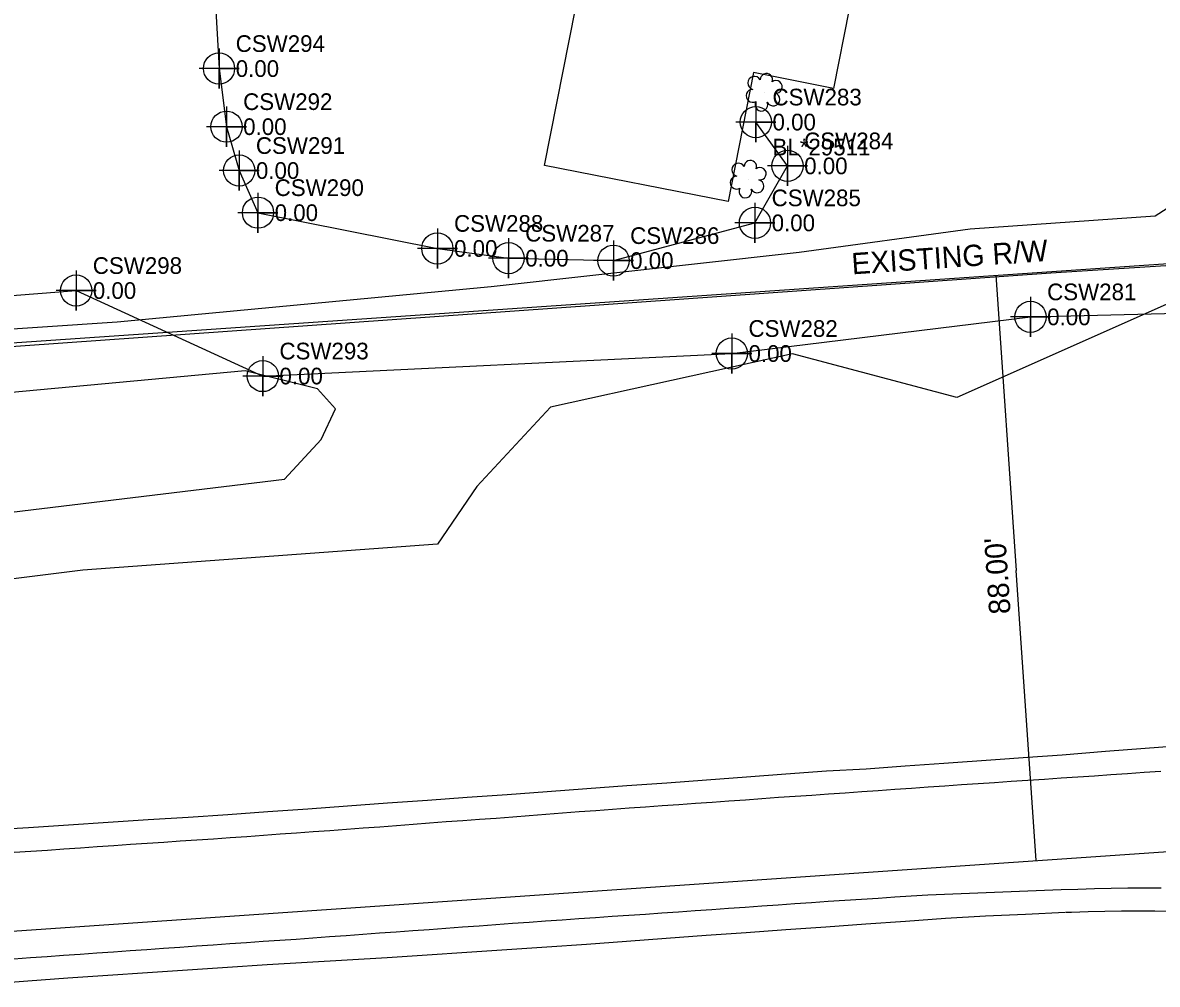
# Model space of a CAD drawing. Extents: x 1182322 to 1186765, y 572295 to 575411.
# Drawn here: x 1184355.7 to 1184525.8, y 574354.3 to 574498.5 of the extents above; entities that cross this region are included whole.
import ezdxf

# ---------------------------------------------------------------- set-up
doc = ezdxf.new("R2010")
doc.units = 0
for name, color, linetype in [('COGO Default Chain', 7, 'Continuous'), ('Exist Building', 7, 'Continuous'), ('Exist Horizontal Alignment', 7, 'Continuous'), ('Exist Other Culture Fence Line', 7, 'Continuous'), ('Exist Right of Way Line', 7, 'Continuous'), ('Exist Right of Way Line Text', 7, 'Continuous'), ('Exist Right of Way Width CELL', 7, 'Continuous'), ('Exist Roads EOP', 7, 'Continuous'), ('Exist Roads EOT', 7, 'Continuous'), ('Exist Utilities Power UG Cable SUE LOS B', 7, 'Continuous'), ('Exist Utilities Power UG Cable SUE LOS B Cogo Comment', 7, 'Continuous'), ('Exist Utilities Power UG Cable SUE LOS B Cogo Elevation', 7, 'Continuous'), ('Exist Utilities Power UG Cable SUE LOS B Cogo Number', 7, 'Continuous'), ('Exist Utilities Power UG Cable SUE LOS B Cogo Point CELL', 7, 'Continuous'), ('Exist Utilities Water UG Line SUE LOS B', 7, 'Continuous'), ('Exist Utilities Water UG Line SUE LOS B Cogo Elevation', 7, 'Continuous'), ('Exist Utilities Water UG Line SUE LOS B Cogo Number', 7, 'Continuous'), ('Exist Utilities Water UG Line SUE LOS B Cogo Point CELL', 7, 'Continuous'), ('Exist Vegetation Shrub CELL', 7, 'Continuous'), ('Exist Vegetation Woods Line', 7, 'Continuous')]:
    doc.layers.add(name, color=color, linetype=linetype)

msp = doc.modelspace()

# ---------------------------------------------------------------- linework, layer by layer
at = {"layer": 'COGO Default Chain'}
msp.add_line((1184293.8, 574358.09), (1184784.76, 574391.88), dxfattribs=at)
at = {"layer": 'Exist Building'}
msp.add_lwpolyline([(1184433.96, 574477.08), (1184448.89, 574552.66), (1184476.21, 574547.26), (1184467.45, 574502.92), (1184479.62, 574500.51), (1184477.27, 574488.62), (1184465.3, 574490.98), (1184461.48, 574471.65)], close=True, dxfattribs=at)
at = {"layer": 'Exist Horizontal Alignment'}
msp.add_line((1184293.8, 574358.09), (1184784.76, 574391.88), dxfattribs=at)
at = {"layer": 'Exist Other Culture Fence Line'}
msp.add_lwpolyline([(1184564.74, 574464.43), (1184509.85, 574460.91), (1184305.97, 574446.46)], dxfattribs=at)
at = {"layer": 'Exist Right of Way Line'}
msp.add_line((1184287.76, 574445.88), (1184660.61, 574471.54), dxfattribs=at)
at = {"layer": 'Exist Right of Way Width CELL'}
for p in [(1184501.63, 574460.6), (1184507.67, 574372.81)]:
    msp.add_line(p, (1184504.68, 574416.33), dxfattribs=at)
at = {"layer": 'Exist Roads EOP'}
for points in [[(1184350.62, 574377.42), (1184356.61, 574377.8), (1184362.59, 574378.18), (1184368.57, 574378.57), (1184374.55, 574378.96), (1184380.53, 574379.35), (1184386.51, 574379.75), (1184392.49, 574380.17), (1184398.47, 574380.6), (1184404.45, 574381.03), (1184410.43, 574381.46), (1184416.41, 574381.89), (1184422.39, 574382.32), (1184428.37, 574382.74), (1184434.35, 574383.17), (1184440.32, 574383.61), (1184446.3, 574384.05), (1184452.28, 574384.49), (1184458.26, 574384.93), (1184464.24, 574385.37), (1184470.16, 574385.8), (1184476.22, 574386.25), (1184482.18, 574386.59), (1184488.04, 574387.02), (1184493.81, 574387.44), (1184501.56, 574387.97), (1184506.4, 574388.32), (1184511.54, 574388.69), (1184518.04, 574389.24), (1184524.02, 574389.68), (1184530, 574390.11)], [(1184512.03, 574365.01), (1184506.05, 574364.74), (1184500.06, 574364.46), (1184494.08, 574364.11), (1184488.1, 574363.67), (1184482.12, 574363.26), (1184476.14, 574362.84), (1184470.16, 574362.43), (1184464.18, 574362), (1184458.2, 574361.56), (1184452.22, 574361.12), (1184446.25, 574360.68), (1184440.27, 574360.25), (1184434.29, 574359.84), (1184428.31, 574359.43), (1184422.33, 574359.03), (1184416.35, 574358.62), (1184410.36, 574358.24), (1184404.38, 574357.88), (1184398.4, 574357.52), (1184392.41, 574357.17), (1184386.43, 574356.8), (1184380.45, 574356.39), (1184374.47, 574355.99), (1184368.49, 574355.58), (1184362.5, 574355.17), (1184356.52, 574354.74), (1184350.55, 574354.26)], [(1184527.97, 574365.17), (1184525.47, 574365.21), (1184522.97, 574365.22), (1184520.47, 574365.22), (1184517.98, 574365.18), (1184515.48, 574365.12), (1184512.98, 574365.04), (1184512.11, 574365.01)]]:
    msp.add_lwpolyline(points, dxfattribs=at)
at = {"layer": 'Exist Roads EOT'}
for points in [[(1184354.46, 574374.06), (1184356.95, 574374.23), (1184359.44, 574374.4), (1184361.93, 574374.57), (1184364.42, 574374.74), (1184366.91, 574374.92), (1184369.41, 574375.09), (1184371.9, 574375.26), (1184374.39, 574375.42), (1184376.88, 574375.59), (1184379.37, 574375.76), (1184381.86, 574375.93), (1184384.36, 574376.1), (1184386.85, 574376.27), (1184389.34, 574376.45), (1184391.83, 574376.63), (1184394.32, 574376.81), (1184396.81, 574376.98), (1184399.3, 574377.16), (1184401.8, 574377.35), (1184404.29, 574377.53), (1184406.78, 574377.71), (1184409.27, 574377.9), (1184411.76, 574378.09), (1184414.25, 574378.28), (1184416.74, 574378.47), (1184419.23, 574378.66), (1184421.72, 574378.84), (1184424.21, 574379.02), (1184426.7, 574379.2), (1184429.19, 574379.39), (1184431.68, 574379.58), (1184434.17, 574379.78), (1184436.66, 574379.97), (1184439.16, 574380.16), (1184441.65, 574380.35), (1184444.14, 574380.53), (1184446.63, 574380.72), (1184449.12, 574380.9), (1184451.61, 574381.08), (1184454.1, 574381.25), (1184456.59, 574381.43), (1184459.08, 574381.6), (1184461.58, 574381.78), (1184464.07, 574381.95), (1184466.56, 574382.12), (1184469.05, 574382.3), (1184471.54, 574382.47), (1184474.03, 574382.64), (1184476.53, 574382.81), (1184479.02, 574382.99), (1184481.51, 574383.16), (1184484, 574383.33), (1184486.49, 574383.51), (1184488.98, 574383.68), (1184491.47, 574383.85), (1184493.97, 574384.02), (1184496.46, 574384.2), (1184498.95, 574384.37), (1184501.44, 574384.53), (1184503.93, 574384.7), (1184506.43, 574384.87), (1184508.92, 574385.03), (1184511.41, 574385.2), (1184513.9, 574385.37), (1184516.39, 574385.54), (1184518.88, 574385.71), (1184521.38, 574385.89), (1184523.87, 574386.07), (1184526.36, 574386.24)], [(1184526.38, 574368.69), (1184523.88, 574368.69), (1184521.39, 574368.66), (1184518.89, 574368.62), (1184516.39, 574368.56), (1184513.9, 574368.5), (1184511.4, 574368.42), (1184508.91, 574368.34), (1184506.41, 574368.25), (1184503.92, 574368.15), (1184501.42, 574368.05), (1184498.93, 574367.94), (1184496.43, 574367.84), (1184493.94, 574367.73), (1184491.44, 574367.62), (1184488.95, 574367.47), (1184486.46, 574367.31), (1184483.96, 574367.15), (1184481.47, 574366.99), (1184478.98, 574366.83), (1184476.49, 574366.67), (1184473.99, 574366.5), (1184471.5, 574366.33), (1184469.01, 574366.15), (1184466.52, 574365.97), (1184464.03, 574365.79), (1184461.54, 574365.62), (1184459.05, 574365.44), (1184456.55, 574365.27), (1184454.06, 574365.1), (1184451.57, 574364.92), (1184449.08, 574364.75), (1184446.59, 574364.58), (1184444.1, 574364.41), (1184441.6, 574364.24), (1184439.11, 574364.07), (1184436.62, 574363.89), (1184434.13, 574363.72), (1184431.64, 574363.54), (1184429.15, 574363.36), (1184426.66, 574363.18), (1184424.16, 574362.99), (1184421.67, 574362.81), (1184419.18, 574362.63), (1184416.69, 574362.45), (1184414.2, 574362.27), (1184411.71, 574362.09), (1184409.22, 574361.91), (1184406.73, 574361.72), (1184404.24, 574361.54), (1184401.75, 574361.36), (1184399.25, 574361.18), (1184396.76, 574361), (1184394.27, 574360.83), (1184391.78, 574360.66), (1184389.29, 574360.48), (1184386.8, 574360.31), (1184384.3, 574360.13), (1184381.81, 574359.96), (1184379.32, 574359.79), (1184376.83, 574359.61), (1184374.34, 574359.44), (1184371.85, 574359.27), (1184369.35, 574359.09), (1184366.86, 574358.92), (1184364.37, 574358.74), (1184361.88, 574358.57), (1184359.39, 574358.4), (1184356.9, 574358.22), (1184354.4, 574358.05)]]:
    msp.add_lwpolyline(points, dxfattribs=at)
at = {"layer": 'Exist Utilities Power UG Cable SUE LOS B'}
msp.add_lwpolyline([(1184213.38, 574550.48), (1184228.73, 574549.44), (1184262.82, 574554.39), (1184296.14, 574562.84), (1184323.59, 574566.73), (1184346.15, 574571.57), (1184359.46, 574571.38), (1184366.68, 574564.41), (1184370.65, 574559.2), (1184384.11, 574510.71), (1184385.17, 574491.59), (1184386.29, 574482.88), (1184388.2, 574476.3), (1184391.01, 574469.98), (1184417.9, 574464.62), (1184428.57, 574463.15), (1184444.3, 574462.79), (1184465.51, 574468.45), (1184470.39, 574477), (1184465.64, 574483.57)], dxfattribs=at)
at = {"layer": 'Exist Utilities Power UG Cable SUE LOS B Cogo Point CELL'}
for points in [[(1184385.17, 574494.59), (1184385.17, 574488.59), (1184385.17, 574491.59), (1184388.17, 574491.59), (1184382.17, 574491.59)], [(1184386.29, 574485.88), (1184386.29, 574479.88), (1184386.29, 574482.88), (1184389.29, 574482.88), (1184383.29, 574482.88)], [(1184465.64, 574486.57), (1184465.64, 574480.57), (1184465.64, 574483.57), (1184468.64, 574483.57), (1184462.64, 574483.57)], [(1184388.2, 574479.3), (1184388.2, 574473.3), (1184388.2, 574476.3), (1184391.2, 574476.3), (1184385.2, 574476.3)], [(1184470.39, 574480), (1184470.39, 574474), (1184470.39, 574477), (1184473.39, 574477), (1184467.39, 574477)], [(1184391.01, 574472.98), (1184391.01, 574466.98), (1184391.01, 574469.98), (1184394.01, 574469.98), (1184388.01, 574469.98)], [(1184465.51, 574471.45), (1184465.51, 574465.45), (1184465.51, 574468.45), (1184468.51, 574468.45), (1184462.51, 574468.45)], [(1184417.9, 574467.62), (1184417.9, 574461.62), (1184417.9, 574464.62), (1184420.9, 574464.62), (1184414.9, 574464.62)], [(1184428.57, 574466.15), (1184428.57, 574460.15), (1184428.57, 574463.15), (1184431.57, 574463.15), (1184425.57, 574463.15)], [(1184444.3, 574465.79), (1184444.3, 574459.79), (1184444.3, 574462.79), (1184447.3, 574462.79), (1184441.3, 574462.79)]]:
    msp.add_lwpolyline(points, dxfattribs=at)
for centre in [(1184385.17, 574491.59), (1184465.64, 574483.57), (1184386.29, 574482.88), (1184470.39, 574477), (1184388.2, 574476.3), (1184391.01, 574469.98), (1184465.51, 574468.45), (1184417.9, 574464.62), (1184428.57, 574463.15), (1184444.3, 574462.79)]:
    msp.add_circle(centre, 2.34, dxfattribs=at)
at = {"layer": 'Exist Utilities Water UG Line SUE LOS B'}
msp.add_lwpolyline([(1184300.95, 574453.14), (1184304.21, 574453.9), (1184323.5, 574455.17), (1184363.75, 574458.3), (1184391.73, 574445.48), (1184462.04, 574448.86), (1184506.81, 574454.35), (1184555.01, 574455.54), (1184598.54, 574456.3), (1184658.94, 574457.22), (1184678.28, 574456.14), (1184698.37, 574456.58)], dxfattribs=at)
at = {"layer": 'Exist Utilities Water UG Line SUE LOS B Cogo Point CELL'}
for points in [[(1184363.75, 574461.3), (1184363.75, 574455.3), (1184363.75, 574458.3), (1184366.75, 574458.3), (1184360.75, 574458.3)], [(1184506.81, 574457.35), (1184506.81, 574451.35), (1184506.81, 574454.35), (1184509.81, 574454.35), (1184503.81, 574454.35)], [(1184462.04, 574451.86), (1184462.04, 574445.86), (1184462.04, 574448.86), (1184465.04, 574448.86), (1184459.04, 574448.86)], [(1184391.73, 574448.48), (1184391.73, 574442.48), (1184391.73, 574445.48), (1184394.73, 574445.48), (1184388.73, 574445.48)]]:
    msp.add_lwpolyline(points, dxfattribs=at)
for centre in [(1184363.75, 574458.3), (1184506.81, 574454.35), (1184462.04, 574448.86), (1184391.73, 574445.48)]:
    msp.add_circle(centre, 2.34, dxfattribs=at)
at = {"layer": 'Exist Vegetation Shrub CELL'}
for p, q in [((1184466.95, 574488.06), (1184466.95, 574488.06)), ((1184464.55, 574475.03), (1184464.55, 574475.03))]:
    msp.add_line(p, q, dxfattribs=at)
for centre, radius, start, end in [((1184467.22, 574489.92), 0.929, 338.8749, 180.5043), ((1184465.43, 574489.43), 0.99, 29.2573, 254.8899), ((1184468.66, 574488.85), 0.937, 259.4095, 127.8783), ((1184465.17, 574487.51), 0.968, 90.309, 299.8399), ((1184468.25, 574486.97), 0.984, 205.6979, 75.8052), ((1184466.48, 574486.18), 0.955, 149.5281, 22.3716), ((1184463.03, 574476.41), 0.99, 29.2573, 254.8899), ((1184464.82, 574476.9), 0.929, 338.8749, 180.5043), ((1184466.26, 574475.82), 0.937, 259.4095, 127.8783), ((1184462.77, 574474.48), 0.968, 90.309, 299.8399), ((1184465.85, 574473.95), 0.984, 205.6979, 75.8052), ((1184464.08, 574473.16), 0.955, 149.5281, 22.3716)]:
    msp.add_arc(centre, radius, start, end, dxfattribs=at)
at = {"layer": 'Exist Vegetation Woods Line'}
for points in [[(1184497.77, 574467.54), (1184525.48, 574469.5), (1184531.61, 574473.41)], [(1184571.69, 574471.81), (1184537.5, 574460.83), (1184495.76, 574442.25), (1184471.16, 574448.83), (1184434.87, 574440.81), (1184423.84, 574428.9), (1184417.92, 574420.26), (1184364.78, 574416.37), (1184305.45, 574408.99), (1184275.3, 574409.38), (1184244.77, 574407.57)], [(1184313.16, 574449.82), (1184369.89, 574453.62), (1184425.99, 574458.91), (1184472.16, 574464.07), (1184497.77, 574467.54)], [(1184349.48, 574424.51), (1184395, 574430.02), (1184400.46, 574435.95), (1184402.63, 574440.56), (1184399.91, 574443.56), (1184389.11, 574446.27), (1184348.65, 574442.51)]]:
    msp.add_lwpolyline(points, dxfattribs=at)

# ---------------------------------------------------------------- texts
at = {"layer": 'Exist Right of Way Line Text'}
msp.add_text('EXISTING R/W', height=3.2, rotation=3.9365, dxfattribs=at).set_placement((1184480.1, 574460.72))
at = {"layer": 'Exist Right of Way Width CELL'}
msp.add_text("88.00'", height=3.2, rotation=93.9365, dxfattribs=at).set_placement((1184503.84, 574409.86))
at = {"layer": 'Exist Utilities Power UG Cable SUE LOS B Cogo Comment'}
msp.add_text('BL*29511', height=2.5, dxfattribs=at).set_placement((1184468.14, 574478.57))
at = {"layer": 'Exist Utilities Power UG Cable SUE LOS B Cogo Elevation'}
for p in [(1184387.67, 574490.34), (1184388.79, 574481.63), (1184468.14, 574482.32), (1184390.7, 574475.05), (1184472.89, 574475.75), (1184393.51, 574468.73), (1184468.01, 574467.2), (1184420.4, 574463.37), (1184431.07, 574461.9), (1184446.8, 574461.54)]:
    msp.add_text('0.00', height=2.5, dxfattribs=at).set_placement(p)
at = {"layer": 'Exist Utilities Power UG Cable SUE LOS B Cogo Number'}
for s, p in [('CSW294', (1184387.67, 574494.09)), ('CSW292', (1184388.79, 574485.38)), ('CSW283', (1184468.14, 574486.07)), ('CSW291', (1184390.7, 574478.8)), ('CSW284', (1184472.89, 574479.5)), ('CSW290', (1184393.51, 574472.48)), ('CSW285', (1184468.01, 574470.95)), ('CSW288', (1184420.4, 574467.12)), ('CSW287', (1184431.07, 574465.65)), ('CSW286', (1184446.8, 574465.29))]:
    msp.add_text(s, height=2.5, dxfattribs=at).set_placement(p)
at = {"layer": 'Exist Utilities Water UG Line SUE LOS B Cogo Elevation'}
for p in [(1184366.25, 574457.05), (1184509.31, 574453.1), (1184464.54, 574447.61), (1184394.23, 574444.23)]:
    msp.add_text('0.00', height=2.5, dxfattribs=at).set_placement(p)
at = {"layer": 'Exist Utilities Water UG Line SUE LOS B Cogo Number'}
for s, p in [('CSW298', (1184366.25, 574460.8)), ('CSW281', (1184509.31, 574456.85)), ('CSW282', (1184464.54, 574451.36)), ('CSW293', (1184394.23, 574447.98))]:
    msp.add_text(s, height=2.5, dxfattribs=at).set_placement(p)

doc.saveas('drawing.dxf')
